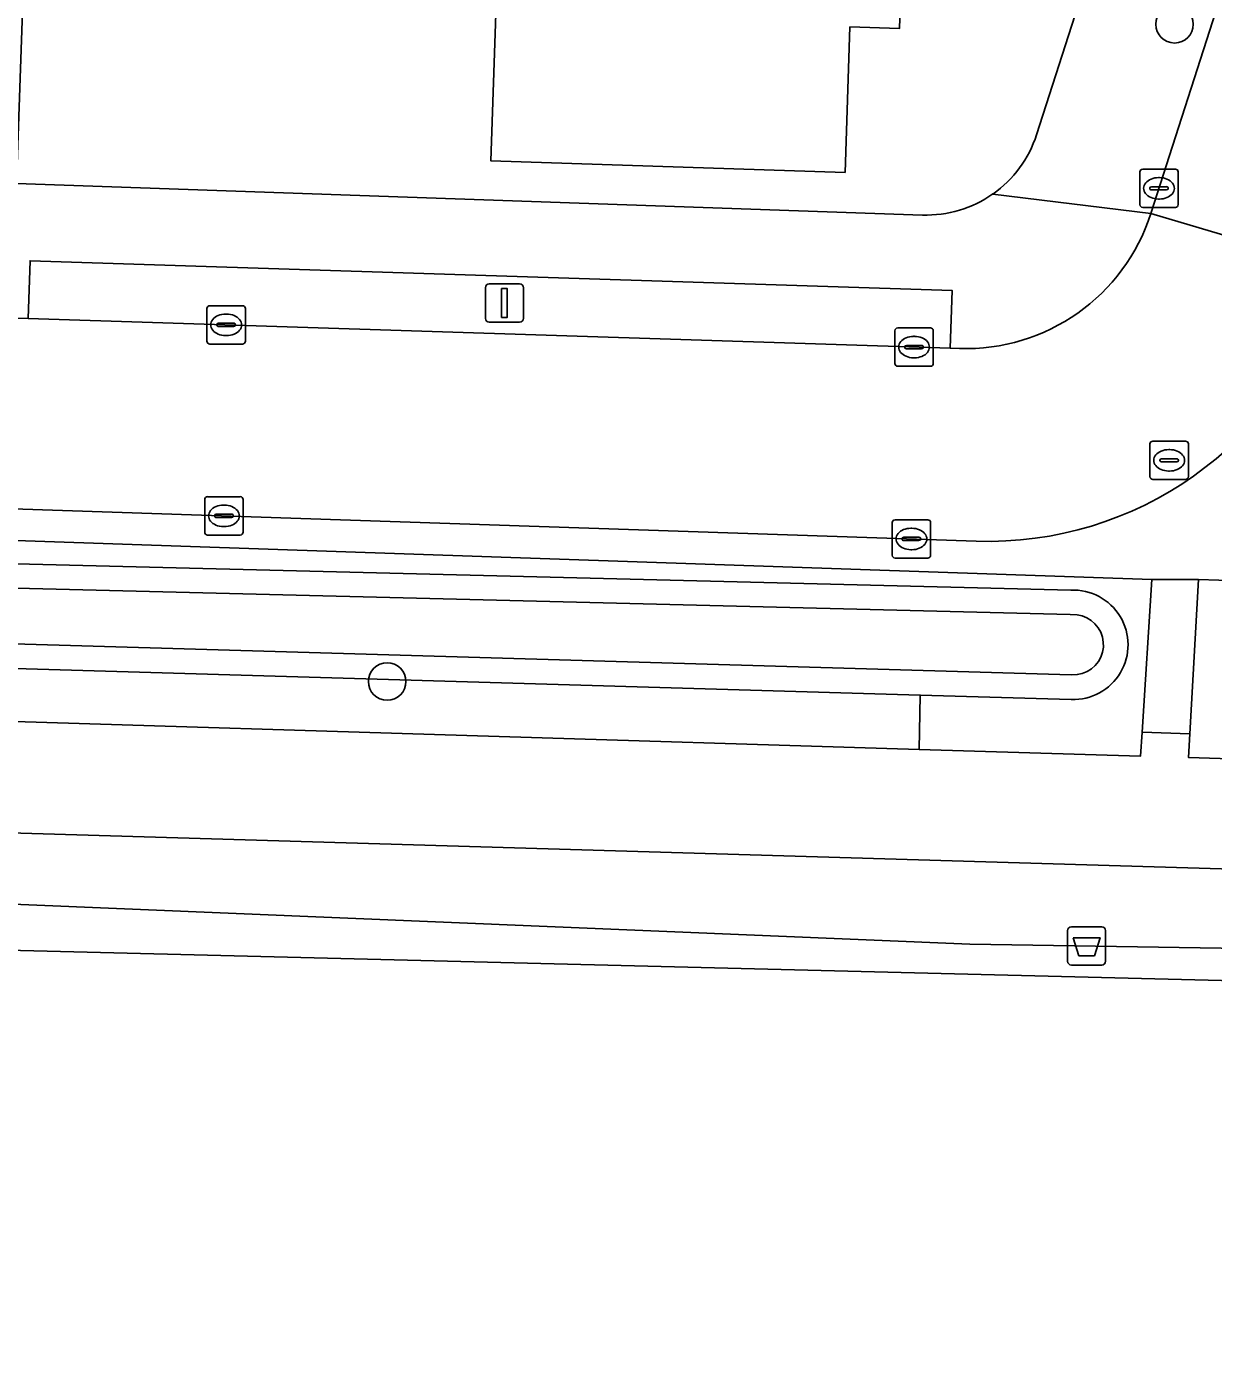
# Model space of a CAD drawing. Extents: x 158455 to 159797, y 387218 to 388672.
# Drawn here: x 159410.07 to 159441.02, y 387690.93 to 387725.56 of the extents above; entities that cross this region are included whole.
import ezdxf

# ---------------------------------------------------------------- set-up
doc = ezdxf.new("R2010")
doc.units = 0
for name, color, linetype in [('IMGEO_Afvalbak', 7, 'Continuous'), ('IMGEO_Boom', 7, 'Continuous'), ('IMGEO_Erf', 7, 'Continuous'), ('IMGEO_Gemengd_bos', 7, 'Continuous'), ('IMGEO_Groenvoorziening', 7, 'Continuous'), ('IMGEO_Kolk', 7, 'Continuous'), ('IMGEO_Lichtmast', 7, 'Continuous'), ('IMGEO_Oever', 7, 'Continuous'), ('IMGEO_Pand', 7, 'Continuous'), ('IMGEO_Parkeervlak_open', 7, 'Continuous'), ('IMGEO_Rijbaan_lokaal_open', 7, 'Continuous'), ('IMGEO_Rioolput', 7, 'Continuous'), ('IMGEO_Voetpad_halfverhard', 7, 'Continuous'), ('IMGEO_Voetpad_open', 7, 'Continuous'), ('IMGEO_Waterloop', 7, 'Continuous')]:
    doc.layers.add(name, color=color, linetype=linetype)

msp = doc.modelspace()

# ---------------------------------------------------------------- linework, layer by layer
at = {"layer": 'IMGEO_Afvalbak'}
for p, q in [((159437.216, 387701.187), (159437.216, 387701.987)), ((159437.216, 387701.987), (159437.216, 387701.187)), ((159437.316, 387702.087), (159438.106, 387702.087)), ((159438.106, 387702.087), (159437.316, 387702.087)), ((159438.206, 387701.987), (159438.206, 387701.187)), ((159438.206, 387701.187), (159438.206, 387701.987)), ((159438.106, 387701.087), (159437.316, 387701.087)), ((159437.316, 387701.087), (159438.106, 387701.087))]:
    msp.add_line(p, q, dxfattribs=at)
msp.add_lwpolyline([(159437.359, 387701.801), (159438.063, 387701.801), (159437.914, 387701.331), (159437.508, 387701.331), (159437.359, 387701.801)], dxfattribs=at)
for centre, start, end in [((159437.316, 387701.987), 90, 180), ((159437.316, 387701.987), 90, 180), ((159438.106, 387701.987), 0, 90), ((159438.106, 387701.987), 360, 90), ((159437.316, 387701.187), 180, 270), ((159437.316, 387701.187), 180, 270), ((159438.106, 387701.187), 270, 0), ((159438.106, 387701.187), 270, 0)]:
    msp.add_arc(centre, 0.1, start, end, dxfattribs=at)
at = {"layer": 'IMGEO_Boom'}
for centre in [(159440.004, 387725.624), (159419.471, 387708.482)]:
    msp.add_circle(centre, 0.489, dxfattribs=at)
at = {"layer": 'IMGEO_Erf'}
for points in [[(159411.48, 387769.643), (159409.801, 387721.471), (159433.428, 387720.648)], [(159436.405, 387722.741), (159445.18, 387750)], [(159433.04, 387731.929), (159432.83, 387725.513), (159431.536, 387725.556), (159431.411, 387721.759), (159422.175, 387722.061), (159422.301, 387725.894)]]:
    msp.add_lwpolyline(points, dxfattribs=at)
for centre, start, end in [((159433.528, 387723.671), 305.088, 342.08), ((159433.526, 387723.671), 268.1396, 305.1216)]:
    msp.add_arc(centre, 3.024, start, end, dxfattribs=at)
at = {"layer": 'IMGEO_Gemengd_bos'}
for points in [[(159500, 387701.435), (159473.064, 387702.088), (159449.131, 387703.361), (159367.768, 387705.775), (159278.689, 387708.876)], [(159280.112, 387707.458), (159332.371, 387705.524), (159358.221, 387704.267), (159404.502, 387702.889), (159434.661, 387701.636), (159471.262, 387701.047), (159500, 387700.264), (159523.962, 387699.431)], [(159491.753, 387698.332), (159441.573, 387700.672), (159396.682, 387701.799), (159356.487, 387703.316), (159310.899, 387705.24), (159303.981, 387705.397), (159280.051, 387706.468)]]:
    msp.add_lwpolyline(points, dxfattribs=at)
at = {"layer": 'IMGEO_Groenvoorziening'}
for points in [[(159537.303, 387738.648), (159536.306, 387735.285), (159536.134, 387735.247), (159531.549, 387720.12), (159528.096, 387708.728), (159527.979, 387708.343), (159524.052, 387708.488), (159524.065, 387708.839), (159442.218, 387711.093), (159440.628, 387711.142), (159440.403, 387707.122), (159440.368, 387706.497), (159500, 387704.616), (159528.573, 387703.638), (159530.177, 387708.67), (159541.627, 387744.588), (159539.446, 387745.879), (159539.092, 387744.686)], [(159386.156, 387709.516), (159386.156, 387708.167), (159433.346, 387706.713), (159433.373, 387708.129)]]:
    msp.add_lwpolyline(points, close=True, dxfattribs=at)
for points in [[(159437.311, 387708.013), (159433.373, 387708.129), (159433.346, 387706.713), (159439.115, 387706.535), (159439.155, 387707.164), (159439.41, 387711.144), (159371.79, 387713.467), (159372.194, 387709.441), (159372.279, 387708.595), (159386.156, 387708.167), (159386.156, 387709.516), (159373.751, 387709.88)], [(159373.925, 387712.451), (159437.299, 387710.866)]]:
    msp.add_lwpolyline(points, dxfattribs=at)
msp.add_arc((159437.363, 387709.44), 1.428, 267.9003, 92.5817, dxfattribs=at)
at = {"layer": 'IMGEO_Kolk'}
for p, q in [((159439.098, 387720.919), (159439.098, 387721.771)), ((159439.173, 387721.845), (159440.025, 387721.845)), ((159439.586, 387721.625), (159439.611, 387721.625)), ((159440.099, 387721.771), (159440.099, 387720.919)), ((159439.357, 387721.339), (159439.357, 387721.351)), ((159439.795, 387721.302), (159439.397, 387721.302)), ((159439.4, 387721.388), (159439.798, 387721.388)), ((159439.841, 387721.351), (159439.841, 387721.339)), ((159440.025, 387720.845), (159439.173, 387720.845)), ((159439.609, 387721.065), (159439.584, 387721.065)), ((159414.771, 387717.358), (159414.771, 387718.21)), ((159414.846, 387718.284), (159415.698, 387718.284)), ((159415.259, 387718.064), (159415.284, 387718.064)), ((159415.772, 387718.21), (159415.772, 387717.358)), ((159415.03, 387717.778), (159415.03, 387717.79)), ((159415.468, 387717.741), (159415.07, 387717.741)), ((159415.073, 387717.827), (159415.471, 387717.827)), ((159415.514, 387717.79), (159415.514, 387717.778)), ((159415.282, 387717.504), (159415.257, 387717.504)), ((159432.71, 387716.779), (159432.71, 387717.631)), ((159432.785, 387717.705), (159433.637, 387717.705)), ((159433.198, 387717.485), (159433.223, 387717.485)), ((159433.711, 387717.631), (159433.711, 387716.779)), ((159415.698, 387717.284), (159414.846, 387717.284)), ((159432.969, 387717.199), (159432.969, 387717.211)), ((159433.407, 387717.162), (159433.009, 387717.162)), ((159433.012, 387717.248), (159433.41, 387717.248)), ((159433.453, 387717.211), (159433.453, 387717.199)), ((159433.637, 387716.705), (159432.785, 387716.705)), ((159433.221, 387716.925), (159433.196, 387716.925)), ((159414.713, 387712.377), (159414.713, 387713.229)), ((159414.788, 387713.303), (159415.64, 387713.303)), ((159415.714, 387713.229), (159415.714, 387712.377)), ((159415.201, 387713.083), (159415.226, 387713.083)), ((159414.972, 387712.797), (159414.972, 387712.809)), ((159415.41, 387712.76), (159415.012, 387712.76)), ((159415.015, 387712.846), (159415.413, 387712.846)), ((159415.224, 387712.523), (159415.199, 387712.523)), ((159415.456, 387712.809), (159415.456, 387712.797)), ((159432.641, 387711.774), (159432.641, 387712.626)), ((159432.716, 387712.7), (159433.568, 387712.7)), ((159433.642, 387712.626), (159433.642, 387711.774)), ((159415.64, 387712.303), (159414.788, 387712.303)), ((159432.9, 387712.194), (159432.9, 387712.206)), ((159432.943, 387712.243), (159433.341, 387712.243)), ((159433.129, 387712.48), (159433.154, 387712.48)), ((159433.384, 387712.206), (159433.384, 387712.194)), ((159433.338, 387712.157), (159432.94, 387712.157)), ((159433.152, 387711.92), (159433.127, 387711.92)), ((159433.568, 387711.7), (159432.716, 387711.7))]:
    msp.add_line(p, q, dxfattribs=at)
for points in [[(159439.098, 387720.919), (159439.098, 387721.771)], [(159439.173, 387721.845), (159440.025, 387721.845)], [(159440.099, 387721.771), (159440.099, 387720.919)], [(159440.025, 387720.845), (159439.173, 387720.845)], [(159414.771, 387717.358), (159414.771, 387718.21)], [(159414.846, 387718.284), (159415.698, 387718.284)], [(159415.772, 387718.21), (159415.772, 387717.358)], [(159432.71, 387716.779), (159432.71, 387717.631)], [(159432.785, 387717.705), (159433.637, 387717.705)], [(159433.711, 387717.631), (159433.711, 387716.779)], [(159415.698, 387717.284), (159414.846, 387717.284)], [(159433.637, 387716.705), (159432.785, 387716.705)], [(159414.713, 387712.377), (159414.713, 387713.229)], [(159414.788, 387713.303), (159415.64, 387713.303)], [(159415.714, 387713.229), (159415.714, 387712.377)], [(159432.641, 387711.774), (159432.641, 387712.626)], [(159432.716, 387712.7), (159433.568, 387712.7)], [(159433.642, 387712.626), (159433.642, 387711.774)], [(159415.64, 387712.303), (159414.788, 387712.303)], [(159433.568, 387711.7), (159432.716, 387711.7)]]:
    msp.add_lwpolyline(points, dxfattribs=at)
for centre, radius, start, end in [((159439.175, 387721.769), 0.0765, 91.552, 178.448), ((159439.175, 387721.769), 0.0765, 91.552, 178.448), ((159440.023, 387721.769), 0.0765, 1.552, 88.448), ((159440.023, 387721.769), 0.0765, 1.552, 88.448), ((159439.397, 387721.348), 0.0403, 85.8775, 175.7526), ((159439.394, 387721.338), 0.0366, 178.938, 274.7102), ((159439.798, 387721.345), 0.043, 264.8664, 352.4533), ((159439.802, 387721.35), 0.0386, 1.7309, 96.639), ((159439.175, 387720.921), 0.0765, 181.552, 268.448), ((159439.175, 387720.921), 0.0765, 181.552, 268.448), ((159440.023, 387720.921), 0.0765, 271.552, 358.448), ((159440.023, 387720.921), 0.0765, 271.552, 358.448), ((159414.848, 387718.208), 0.0765, 91.552, 178.448), ((159414.848, 387718.208), 0.0765, 91.552, 178.448), ((159415.696, 387718.208), 0.0765, 1.552, 88.448), ((159415.696, 387718.208), 0.0765, 1.552, 88.448), ((159415.07, 387717.787), 0.0403, 85.8775, 175.7526), ((159415.067, 387717.777), 0.0366, 178.938, 274.7102), ((159415.471, 387717.784), 0.043, 264.8664, 352.4533), ((159415.475, 387717.789), 0.0386, 1.7309, 96.639), ((159432.787, 387717.629), 0.0765, 91.552, 178.448), ((159432.787, 387717.629), 0.0765, 91.552, 178.448), ((159433.635, 387717.629), 0.0765, 1.552, 88.448), ((159433.635, 387717.629), 0.0765, 1.552, 88.448), ((159414.848, 387717.36), 0.0765, 181.552, 268.448), ((159414.848, 387717.36), 0.0765, 181.552, 268.448), ((159415.696, 387717.36), 0.0765, 271.552, 358.448), ((159415.696, 387717.36), 0.0765, 271.552, 358.448), ((159433.009, 387717.208), 0.0403, 85.8775, 175.7526), ((159433.006, 387717.198), 0.0366, 178.938, 274.7102), ((159433.41, 387717.205), 0.043, 264.8664, 352.4533), ((159433.414, 387717.21), 0.0386, 1.7309, 96.639), ((159432.787, 387716.781), 0.0765, 181.552, 268.448), ((159432.787, 387716.781), 0.0765, 181.552, 268.448), ((159433.635, 387716.781), 0.0765, 271.552, 358.448), ((159433.635, 387716.781), 0.0765, 271.552, 358.448), ((159414.79, 387713.227), 0.0765, 91.552, 178.448), ((159414.79, 387713.227), 0.0765, 91.552, 178.448), ((159415.638, 387713.227), 0.0765, 1.552, 88.448), ((159415.638, 387713.227), 0.0765, 1.552, 88.448), ((159415.012, 387712.806), 0.0403, 85.8775, 175.7526), ((159415.009, 387712.796), 0.0366, 178.938, 274.7102), ((159415.413, 387712.803), 0.043, 264.8664, 352.4533), ((159415.417, 387712.808), 0.0386, 1.7309, 96.639), ((159432.718, 387712.624), 0.0765, 91.552, 178.448), ((159432.718, 387712.624), 0.0765, 91.552, 178.448), ((159433.566, 387712.624), 0.0765, 1.552, 88.448), ((159433.566, 387712.624), 0.0765, 1.552, 88.448), ((159414.79, 387712.379), 0.0765, 181.552, 268.448), ((159414.79, 387712.379), 0.0765, 181.552, 268.448), ((159415.638, 387712.379), 0.0765, 271.552, 358.448), ((159415.638, 387712.379), 0.0765, 271.552, 358.448), ((159432.94, 387712.203), 0.0403, 85.8775, 175.7526), ((159432.937, 387712.193), 0.0366, 178.938, 274.7102), ((159433.341, 387712.2), 0.043, 264.8664, 352.4533), ((159433.345, 387712.205), 0.0386, 1.7309, 96.639), ((159432.718, 387711.776), 0.0765, 181.552, 268.448), ((159432.718, 387711.776), 0.0765, 181.552, 268.448), ((159433.566, 387711.776), 0.0765, 271.552, 358.448), ((159433.566, 387711.776), 0.0765, 271.552, 358.448)]:
    msp.add_arc(centre, radius, start, end, dxfattribs=at)
for centre, major_axis, ratio, start_param, end_param in [((159439.585, 387721.345), (-0.387, 0.002), 0.722429, 4.712389, 7.853982), ((159439.61, 387721.345), (-0.39, 0.002), 0.717154, 1.570796, 4.712389), ((159415.258, 387717.784), (-0.387, 0.002), 0.722429, 4.712389, 7.853982), ((159415.283, 387717.784), (-0.39, 0.002), 0.717154, 1.570796, 4.712389), ((159433.197, 387717.205), (-0.387, 0.002), 0.722429, 4.712389, 7.853982), ((159433.222, 387717.205), (-0.39, 0.002), 0.717154, 1.570796, 4.712389), ((159415.2, 387712.803), (-0.387, 0.002), 0.722429, 4.712389, 7.853982), ((159415.225, 387712.803), (-0.39, 0.002), 0.717154, 1.570796, 4.712389), ((159433.128, 387712.2), (-0.387, 0.002), 0.722429, 4.712389, 7.853982), ((159433.153, 387712.2), (-0.39, 0.002), 0.717154, 1.570796, 4.712389)]:
    msp.add_ellipse(centre, major_axis=major_axis, ratio=ratio, start_param=start_param, end_param=end_param, dxfattribs=at)
at = {"layer": 'IMGEO_Lichtmast'}
for p, q in [((159422.034, 387717.954), (159422.034, 387718.754)), ((159422.034, 387718.754), (159422.034, 387717.954)), ((159422.134, 387718.854), (159422.924, 387718.854)), ((159422.924, 387718.854), (159422.134, 387718.854)), ((159423.024, 387718.754), (159423.024, 387717.954)), ((159423.024, 387717.954), (159423.024, 387718.754)), ((159422.924, 387717.854), (159422.134, 387717.854)), ((159422.134, 387717.854), (159422.924, 387717.854))]:
    msp.add_line(p, q, dxfattribs=at)
msp.add_lwpolyline([(159422.454, 387718.729), (159422.604, 387718.729), (159422.604, 387717.979), (159422.454, 387717.979), (159422.454, 387718.729)], dxfattribs=at)
for centre, start, end in [((159422.134, 387718.754), 90, 180), ((159422.134, 387718.754), 90, 180), ((159422.924, 387718.754), 0, 90), ((159422.924, 387718.754), 360, 90), ((159422.134, 387717.954), 180, 270), ((159422.134, 387717.954), 180, 270), ((159422.924, 387717.954), 270, 0), ((159422.924, 387717.954), 270, 0)]:
    msp.add_arc(centre, 0.1, start, end, dxfattribs=at)
at = {"layer": 'IMGEO_Oever'}
for points in [[(159437.299, 387710.866), (159373.925, 387712.451)], [(159373.947, 387711.811), (159437.278, 387710.227), (159437.461, 387710.22), (159437.591, 387710.192), (159437.715, 387710.143), (159437.829, 387710.073), (159437.929, 387709.986), (159438.013, 387709.882), (159438.078, 387709.766), (159438.123, 387709.641), (159438.146, 387709.51), (159438.147, 387709.376), (159438.125, 387709.245), (159438.081, 387709.119), (159438.017, 387709.003), (159437.934, 387708.899), (159437.834, 387708.81), (159437.721, 387708.74), (159437.598, 387708.689), (159437.468, 387708.661), (159437.305, 387708.653), (159373.833, 387710.517)], [(159373.751, 387709.88), (159386.156, 387709.516), (159433.373, 387708.129), (159437.311, 387708.013)]]:
    msp.add_lwpolyline(points, dxfattribs=at)
msp.add_arc((159437.363, 387709.44), 1.428, 267.9003, 92.5817, dxfattribs=at)
at = {"layer": 'IMGEO_Pand'}
msp.add_lwpolyline([(159433.04, 387731.929), (159433.045, 387732.079), (159426.295, 387732.311), (159418.988, 387732.562), (159418.773, 387726.016), (159422.301, 387725.894), (159422.175, 387722.061), (159431.411, 387721.759), (159431.536, 387725.556), (159432.83, 387725.513)], close=True, dxfattribs=at)
at = {"layer": 'IMGEO_Parkeervlak_open'}
msp.add_lwpolyline([(159410.106, 387717.952), (159434.153, 387717.176), (159434.205, 387718.678), (159410.157, 387719.454)], close=True, dxfattribs=at)
at = {"layer": 'IMGEO_Rijbaan_lokaal_open'}
for points in [[(159450.311, 387754.993), (159448.745, 387750), (159446.172, 387741.8), (159439.386, 387720.687), (159444.189, 387719.262), (159448.399, 387732.608), (159453.938, 387750)], [(159443.987, 387718.622), (159444.189, 387719.262), (159439.386, 387720.687)], [(159434.392, 387717.168), (159434.153, 387717.176), (159410.106, 387717.952), (159407.68, 387718.03), (159402.158, 387718.218), (159382.641, 387718.883), (159381.643, 387718.917)], [(159381.537, 387713.866), (159409.709, 387712.987), (159434.83, 387712.142)]]:
    msp.add_lwpolyline(points, dxfattribs=at)
for centre, radius, start, end in [((159434.557, 387722.237), 5.072, 268.1368, 342.2037), ((159435.141, 387721.413), 9.276, 268.0816, 342.4891)]:
    msp.add_arc(centre, radius, start, end, dxfattribs=at)
at = {"layer": 'IMGEO_Rioolput'}
for p, q in [((159439.363, 387713.825), (159439.363, 387714.677)), ((159439.438, 387714.751), (159440.29, 387714.751)), ((159440.364, 387714.677), (159440.364, 387713.825)), ((159439.622, 387714.245), (159439.622, 387714.257)), ((159439.665, 387714.294), (159440.063, 387714.294)), ((159439.851, 387714.531), (159439.876, 387714.531)), ((159440.106, 387714.257), (159440.106, 387714.245)), ((159440.06, 387714.208), (159439.662, 387714.208)), ((159439.874, 387713.971), (159439.849, 387713.971)), ((159440.29, 387713.751), (159439.438, 387713.751))]:
    msp.add_line(p, q, dxfattribs=at)
for points in [[(159439.363, 387713.825), (159439.363, 387714.677)], [(159439.438, 387714.751), (159440.29, 387714.751)], [(159440.364, 387714.677), (159440.364, 387713.825)], [(159440.29, 387713.751), (159439.438, 387713.751)]]:
    msp.add_lwpolyline(points, dxfattribs=at)
for centre, radius, start, end in [((159439.44, 387714.675), 0.0765, 91.552, 178.448), ((159439.44, 387714.675), 0.0765, 91.552, 178.448), ((159440.288, 387714.675), 0.0765, 1.552, 88.448), ((159440.288, 387714.675), 0.0765, 1.552, 88.448), ((159439.662, 387714.254), 0.0403, 85.8775, 175.7526), ((159439.659, 387714.244), 0.0366, 178.938, 274.7102), ((159440.063, 387714.251), 0.043, 264.8664, 352.4533), ((159440.067, 387714.256), 0.0386, 1.7309, 96.639), ((159439.44, 387713.827), 0.0765, 181.552, 268.448), ((159439.44, 387713.827), 0.0765, 181.552, 268.448), ((159440.288, 387713.827), 0.0765, 271.552, 358.448), ((159440.288, 387713.827), 0.0765, 271.552, 358.448)]:
    msp.add_arc(centre, radius, start, end, dxfattribs=at)
for centre, major_axis, ratio, start_param, end_param in [((159439.85, 387714.251), (-0.387, 0.002), 0.722429, 4.712389, 7.853982), ((159439.875, 387714.251), (-0.39, 0.002), 0.717154, 1.570796, 4.712389)]:
    msp.add_ellipse(centre, major_axis=major_axis, ratio=ratio, start_param=start_param, end_param=end_param, dxfattribs=at)
at = {"layer": 'IMGEO_Voetpad_halfverhard'}
for points in [[(159440.368, 387706.497), (159440.403, 387707.122), (159439.155, 387707.164), (159439.115, 387706.535), (159433.346, 387706.713), (159386.156, 387708.167), (159372.279, 387708.595), (159372.194, 387709.441), (159371.015, 387709.344), (159371.1, 387708.633), (159337.222, 387709.784), (159261.348, 387711.686), (159237.161, 387712.542), (159237.189, 387713.141), (159235.969, 387713.133), (159235.947, 387712.585), (159217.158, 387713.181), (159215.858, 387713.235), (159215.088, 387713.348), (159209.072, 387716.044), (159214.062, 387706.489), (159214.378, 387707.16), (159215.755, 387708.691), (159216.346, 387709.347)], [(159219.536, 387710.377), (159228.91, 387710.397), (159272.122, 387708.724), (159278.689, 387708.876), (159367.768, 387705.775), (159449.131, 387703.361), (159473.064, 387702.088), (159500, 387701.435), (159527.034, 387700.218), (159531.502, 387699.526), (159609.385, 387690.932), (159615.118, 387694.221), (159529.683, 387703.521), (159528.573, 387703.638), (159500, 387704.616), (159440.368, 387706.497)]]:
    msp.add_lwpolyline(points, dxfattribs=at)
at = {"layer": 'IMGEO_Voetpad_open'}
for points in [[(159531.495, 387757.403), (159533.025, 387760.067), (159533.045, 387761.543), (159500, 387762.594), (159461.065, 387763.878), (159457.387, 387764), (159457.04, 387764.011), (159449.774, 387764.272), (159445.18, 387750), (159436.405, 387722.741)], [(159435.266, 387721.197), (159439.386, 387720.687), (159446.172, 387741.8), (159448.745, 387750), (159450.311, 387754.993)], [(159370.865, 387723.742), (159365.624, 387723.25), (159366.72, 387713.616), (159370.52, 387713.499), (159371.79, 387713.467), (159439.41, 387711.144), (159440.628, 387711.142), (159442.218, 387711.093), (159454.781, 387750), (159455.159, 387751.171)], [(159433.428, 387720.648), (159409.801, 387721.471), (159408.855, 387721.504), (159379.455, 387722.529)], [(159439.386, 387720.687), (159435.266, 387721.197)], [(159381.643, 387718.917), (159382.641, 387718.883), (159382.693, 387720.385), (159402.209, 387719.72), (159402.158, 387718.218), (159407.68, 387718.03), (159410.106, 387717.952), (159410.157, 387719.454), (159434.205, 387718.678), (159434.153, 387717.176), (159434.392, 387717.168)], [(159434.83, 387712.142), (159409.709, 387712.987), (159381.537, 387713.866)]]:
    msp.add_lwpolyline(points, dxfattribs=at)
msp.add_lwpolyline([(159440.628, 387711.142), (159439.41, 387711.144), (159439.155, 387707.164), (159440.403, 387707.122)], close=True, dxfattribs=at)
for centre, radius, start, end in [((159433.528, 387723.671), 3.024, 305.088, 342.08), ((159433.526, 387723.671), 3.024, 268.1396, 305.1216), ((159434.557, 387722.237), 5.072, 268.1368, 342.2037), ((159435.141, 387721.413), 9.276, 268.0816, 342.4891)]:
    msp.add_arc(centre, radius, start, end, dxfattribs=at)
at = {"layer": 'IMGEO_Waterloop'}
for points in [[(159373.833, 387710.517), (159437.305, 387708.653), (159437.468, 387708.661), (159437.598, 387708.689), (159437.721, 387708.74), (159437.834, 387708.81), (159437.934, 387708.899), (159438.017, 387709.003), (159438.081, 387709.119), (159438.125, 387709.245), (159438.147, 387709.376), (159438.146, 387709.51), (159438.123, 387709.641), (159438.078, 387709.766), (159438.013, 387709.882), (159437.929, 387709.986), (159437.829, 387710.073), (159437.715, 387710.143), (159437.591, 387710.192), (159437.461, 387710.22), (159437.278, 387710.227), (159373.947, 387711.811)], [(159523.962, 387699.431), (159500, 387700.264), (159471.262, 387701.047), (159434.661, 387701.636), (159404.502, 387702.889), (159358.221, 387704.267), (159332.371, 387705.524), (159280.112, 387707.458)], [(159280.051, 387706.468), (159303.981, 387705.397), (159310.899, 387705.24), (159356.487, 387703.316), (159396.682, 387701.799), (159441.573, 387700.672), (159491.753, 387698.332)]]:
    msp.add_lwpolyline(points, dxfattribs=at)

doc.saveas('drawing.dxf')
